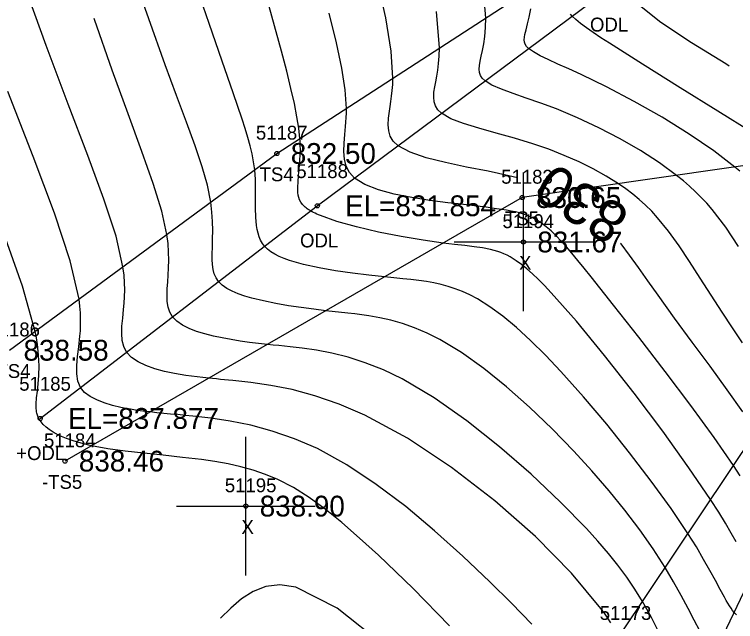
# Model space of a CAD drawing. Extents: x 1378535 to 1380697, y 997729 to 1000024.
# Drawn here: x 1380246.4 to 1380298.4, y 998266.4 to 998310.2 of the extents above; entities that cross this region are included whole.
import ezdxf

# ---------------------------------------------------------------- set-up
doc = ezdxf.new("R2010")
doc.units = 0
for name, color, linetype in [('RD_DTM_BkLn1', 7, 'Continuous'), ('RD_DTM_BkLn2', 7, 'Continuous'), ('RD_DTM_BkLn_txCode', 7, 'Continuous'), ('RD_DTM_Major1', 7, 'Continuous'), ('RD_DTM_Major1_Lbl', 7, 'Continuous'), ('RD_DTM_Minor1', 7, 'Continuous'), ('RD_EX_H2O', 7, 'Continuous'), ('RD_EX_H2O_txCode', 7, 'Continuous'), ('RD_EX_Misc', 7, 'Continuous'), ('RD_EX_Misc_txCode', 7, 'Continuous'), ('RD_EX_Road', 7, 'Continuous'), ('RD_EX_TX_H2O_ELEV', 7, 'Continuous'), ('RD_EX_TX_Misc_ELEV', 7, 'Continuous'), ('RD_SMD_Locator', 7, 'Continuous')]:
    doc.layers.add(name, color=color, linetype=linetype)

msp = doc.modelspace()

# ---------------------------------------------------------------- linework, layer by layer
at = {"layer": 'RD_DTM_BkLn1'}
msp.add_spline([(1380561.34, 997899.221), (1380543.703, 997960.783), (1380525.014, 998016.596), (1380501.317, 998075.31), (1380476.746, 998129.121), (1380448.822, 998181.196), (1380418.354, 998233.119), (1380383.215, 998285.146), (1380349.465, 998331.418), (1380310.818, 998378.028), (1380271.622, 998420.471), (1380231.531, 998459.847)], degree=3, dxfattribs=at)
at = {"layer": 'RD_DTM_BkLn2'}
for points in [[(1380246.057, 998285.989), (1380265.315, 998300.177), (1380288.403, 998315.184), (1380309.743, 998317.228), (1380300.326, 998353.976)], [(1380282.65, 998245.093), (1380290.093, 998265.542), (1380303.721, 998285.894), (1380302.73, 998299.834), (1380282.993, 998297), (1380250.044, 998277.993)]]:
    msp.add_lwpolyline(points, dxfattribs=at)
at = {"layer": 'RD_DTM_Major1'}
for points in [[(1380282.652, 998298.426), (1380282.037, 998298.576), (1380280.538, 998298.895), (1380278.986, 998299.202), (1380277.47, 998299.519), (1380276.08, 998299.866), (1380274.908, 998300.265), (1380274.044, 998300.738), (1380273.705, 998301.064), (1380273.487, 998301.425), (1380273.371, 998301.82), (1380273.335, 998302.252), (1380273.359, 998302.719), (1380273.424, 998303.224), (1380273.477, 998303.565), (1380273.532, 998303.925), (1380273.585, 998304.306), (1380273.63, 998304.712), (1380273.663, 998305.147), (1380273.678, 998305.613), (1380273.551, 998307.565), (1380273.157, 998309.966), (1380272.524, 998312.818)], [(1380297.912, 998306.486), (1380297.673, 998306.634), (1380295.185, 998308.166), (1380292.987, 998309.619), (1380291.316, 998310.948)], [(1380292.865, 998265.611), (1380292.279, 998266.752), (1380291.657, 998267.877), (1380291.112, 998268.765), (1380290.528, 998269.629), (1380289.895, 998270.483), (1380289.205, 998271.341), (1380288.449, 998272.218), (1380287.618, 998273.128), (1380285.749, 998275.043), (1380283.636, 998277.044), (1380281.359, 998279.031), (1380278.999, 998280.905), (1380276.637, 998282.567), (1380274.354, 998283.92), (1380272.986, 998284.577), (1380271.683, 998285.091), (1380270.446, 998285.484), (1380269.275, 998285.776), (1380268.171, 998285.987), (1380267.136, 998286.138), (1380266.705, 998286.191), (1380266.283, 998286.238), (1380265.868, 998286.281), (1380265.456, 998286.322), (1380265.044, 998286.363), (1380264.628, 998286.406), (1380263.984, 998286.477), (1380263.33, 998286.557), (1380262.672, 998286.649), (1380262.016, 998286.754), (1380261.369, 998286.874), (1380260.738, 998287.009), (1380260.112, 998287.167), (1380259.523, 998287.348), (1380258.984, 998287.557), (1380258.507, 998287.799), (1380258.108, 998288.076), (1380257.799, 998288.396), (1380257.6, 998288.731), (1380257.477, 998289.103), (1380257.414, 998289.51), (1380257.398, 998289.949), (1380257.413, 998290.417), (1380257.446, 998290.912), (1380257.48, 998291.407), (1380257.509, 998291.928), (1380257.523, 998292.478), (1380257.513, 998293.061), (1380257.471, 998293.679), (1380257.388, 998294.337), (1380257.015, 998296.03), (1380256.406, 998298.006), (1380255.588, 998300.321), (1380254.591, 998303.03), (1380253.444, 998306.188), (1380252.175, 998309.849), (1380252.154, 998309.916)], [(1380298.899, 998281.544), (1380297.774, 998283.138), (1380296.538, 998284.837), (1380295.252, 998286.581), (1380293.979, 998288.309), (1380292.781, 998289.961), (1380292.055, 998290.984), (1380291.377, 998291.945), (1380290.735, 998292.839), (1380290.119, 998293.664), (1380290.073, 998293.721)]]:
    msp.add_lwpolyline(points, dxfattribs=at)
at = {"layer": 'RD_DTM_Minor1'}
for points in [[(1380298.408, 998272.184), (1380298.058, 998272.805), (1380297.643, 998273.514), (1380297.152, 998274.317), (1380296.574, 998275.221), (1380295.012, 998277.52), (1380293.125, 998280.142), (1380291.053, 998282.901), (1380288.931, 998285.61), (1380286.899, 998288.083), (1380285.092, 998290.134), (1380284.608, 998290.646), (1380284.154, 998291.104), (1380283.726, 998291.511), (1380283.322, 998291.868), (1380282.937, 998292.178), (1380282.568, 998292.444), (1380282.341, 998292.59), (1380282.119, 998292.72), (1380281.898, 998292.836), (1380281.679, 998292.938), (1380281.459, 998293.028), (1380281.237, 998293.108), (1380280.706, 998293.257), (1380280.143, 998293.368), (1380279.534, 998293.455), (1380278.866, 998293.531), (1380278.122, 998293.612), (1380277.29, 998293.71), (1380275.849, 998293.917), (1380274.266, 998294.189), (1380272.638, 998294.513), (1380271.062, 998294.879), (1380269.634, 998295.276), (1380268.45, 998295.694), (1380268.316, 998295.75), (1380268.189, 998295.806), (1380268.068, 998295.863), (1380267.953, 998295.919), (1380267.845, 998295.976), (1380267.744, 998296.033), (1380267.656, 998296.086), (1380267.574, 998296.14), (1380267.498, 998296.194), (1380267.427, 998296.248), (1380267.361, 998296.302), (1380267.299, 998296.357), (1380267.154, 998296.511), (1380267.04, 998296.67), (1380266.954, 998296.834), (1380266.892, 998297.005), (1380266.851, 998297.184), (1380266.826, 998297.37), (1380266.815, 998297.739), (1380266.838, 998298.143), (1380266.88, 998298.585), (1380266.93, 998299.069), (1380266.975, 998299.599), (1380267.003, 998300.178), (1380267.005, 998300.346), (1380267.005, 998300.518), (1380267.002, 998300.695), (1380266.997, 998300.876), (1380266.987, 998301.063), (1380266.974, 998301.255), (1380266.895, 998301.995), (1380266.762, 998302.83), (1380266.574, 998303.782), (1380266.328, 998304.871), (1380266.022, 998306.119), (1380265.654, 998307.547), (1380263.173, 998316.547)], [(1380295.803, 998265.75), (1380295.391, 998266.518), (1380294.943, 998267.375), (1380294.45, 998268.305), (1380293.904, 998269.294), (1380293.296, 998270.325), (1380292.432, 998271.667), (1380291.463, 998273.043), (1380290.399, 998274.445), (1380289.248, 998275.861), (1380288.019, 998277.284), (1380286.719, 998278.702), (1380285.145, 998280.319), (1380283.518, 998281.879), (1380281.867, 998283.342), (1380280.222, 998284.67), (1380278.611, 998285.823), (1380277.065, 998286.762), (1380276.134, 998287.23), (1380275.237, 998287.61), (1380274.373, 998287.911), (1380273.538, 998288.148), (1380272.73, 998288.33), (1380271.946, 998288.47), (1380271.44, 998288.546), (1380270.937, 998288.611), (1380270.433, 998288.67), (1380268.849, 998288.841), (1380267.977, 998288.943), (1380267.07, 998289.063), (1380266.148, 998289.201), (1380265.234, 998289.36), (1380264.349, 998289.541), (1380263.516, 998289.745), (1380262.996, 998289.897), (1380262.516, 998290.063), (1380262.081, 998290.247), (1380261.698, 998290.453), (1380261.374, 998290.683), (1380261.114, 998290.941), (1380260.934, 998291.208), (1380260.806, 998291.501), (1380260.722, 998291.819), (1380260.674, 998292.161), (1380260.653, 998292.526), (1380260.651, 998292.913), (1380260.663, 998293.449), (1380260.68, 998294.021), (1380260.689, 998294.629), (1380260.679, 998295.273), (1380260.638, 998295.953), (1380260.553, 998296.668), (1380260.307, 998297.882), (1380259.93, 998299.222), (1380259.429, 998300.725), (1380258.813, 998302.428), (1380258.092, 998304.368), (1380257.274, 998306.58), (1380254.915, 998313.222)], [(1380298.589, 998293.472), (1380297.657, 998294.866), (1380296.677, 998296.145), (1380296.292, 998296.59), (1380295.897, 998297.015), (1380295.487, 998297.424), (1380295.057, 998297.822), (1380294.605, 998298.212), (1380294.124, 998298.598), (1380292.888, 998299.498), (1380291.517, 998300.382), (1380290.051, 998301.233), (1380288.527, 998302.03), (1380286.985, 998302.756), (1380285.464, 998303.39), (1380284.345, 998303.804), (1380283.29, 998304.169), (1380282.33, 998304.498), (1380281.494, 998304.805), (1380280.813, 998305.106), (1380280.317, 998305.413), (1380280.119, 998305.606), (1380279.988, 998305.81), (1380279.916, 998306.03), (1380279.892, 998306.27), (1380279.909, 998306.534), (1380279.956, 998306.825), (1380280.033, 998307.19), (1380280.125, 998307.604), (1380280.219, 998308.079), (1380280.301, 998308.625), (1380280.36, 998309.252), (1380280.382, 998309.97), (1380280.084, 998313.333)], [(1380289.388, 998266.331), (1380289.158, 998266.673), (1380288.916, 998267.018), (1380288.662, 998267.367), (1380286.542, 998269.918), (1380283.947, 998272.548), (1380281.019, 998275.129), (1380277.9, 998277.535), (1380274.734, 998279.638), (1380271.663, 998281.311), (1380269.808, 998282.107), (1380268.055, 998282.708), (1380266.407, 998283.146), (1380264.868, 998283.453), (1380263.443, 998283.663), (1380262.135, 998283.807), (1380261.835, 998283.836), (1380261.54, 998283.864), (1380261.251, 998283.89), (1380260.966, 998283.917), (1380260.685, 998283.943), (1380260.407, 998283.971), (1380259.987, 998284.015), (1380259.571, 998284.062), (1380259.159, 998284.115), (1380258.75, 998284.172), (1380258.345, 998284.237), (1380257.944, 998284.308), (1380257.213, 998284.463), (1380256.516, 998284.652), (1380255.873, 998284.879), (1380255.306, 998285.151), (1380254.836, 998285.473), (1380254.483, 998285.85), (1380254.275, 998286.252), (1380254.164, 998286.703), (1380254.129, 998287.199), (1380254.149, 998287.737), (1380254.202, 998288.312), (1380254.266, 998288.923), (1380254.307, 998289.372), (1380254.336, 998289.841), (1380254.349, 998290.334), (1380254.338, 998290.856), (1380254.298, 998291.412), (1380254.224, 998292.006), (1380253.721, 998294.209), (1380252.854, 998296.879), (1380251.686, 998300.044), (1380250.274, 998303.729), (1380248.68, 998307.961), (1380246.964, 998312.767)], [(1380298.44, 998266.904), (1380298.268, 998267.086), (1380298.156, 998267.227), (1380298.043, 998267.384), (1380297.929, 998267.557), (1380297.812, 998267.747), (1380297.691, 998267.953), (1380297.565, 998268.177), (1380297.261, 998268.734), (1380296.918, 998269.376), (1380296.523, 998270.101), (1380296.068, 998270.91), (1380295.542, 998271.801), (1380294.935, 998272.773), (1380293.716, 998274.586), (1380292.297, 998276.555), (1380290.735, 998278.602), (1380289.089, 998280.652), (1380287.417, 998282.631), (1380285.778, 998284.461), (1380284.665, 998285.632), (1380283.597, 998286.688), (1380282.574, 998287.625), (1380281.595, 998288.44), (1380280.659, 998289.131), (1380279.766, 998289.695), (1380279.223, 998289.984), (1380278.694, 998290.227), (1380278.174, 998290.429), (1380277.659, 998290.595), (1380277.146, 998290.731), (1380276.631, 998290.842), (1380276.097, 998290.936), (1380275.548, 998291.014), (1380274.979, 998291.083), (1380274.381, 998291.146), (1380273.747, 998291.208), (1380273.07, 998291.276), (1380271.952, 998291.395), (1380270.763, 998291.541), (1380269.548, 998291.718), (1380268.355, 998291.929), (1380267.229, 998292.179), (1380266.216, 998292.472), (1380265.837, 998292.609), (1380265.488, 998292.756), (1380265.171, 998292.916), (1380264.887, 998293.089), (1380264.639, 998293.279), (1380264.429, 998293.487), (1380264.268, 998293.698), (1380264.138, 998293.925), (1380264.035, 998294.169), (1380263.955, 998294.427), (1380263.895, 998294.701), (1380263.852, 998294.988), (1380263.802, 998295.592), (1380263.785, 998296.236), (1380263.784, 998296.91), (1380263.784, 998297.603), (1380263.767, 998298.303), (1380263.717, 998299), (1380263.641, 998299.571), (1380263.532, 998300.142), (1380263.392, 998300.725), (1380263.223, 998301.33), (1380263.027, 998301.968), (1380262.806, 998302.65), (1380262.161, 998304.558), (1380261.373, 998306.84), (1380260.44, 998309.541), (1380259.365, 998312.706)], [(1380298.665, 998298.908), (1380298.326, 998299.202), (1380296.811, 998300.371), (1380295.026, 998301.582), (1380293.072, 998302.786), (1380291.052, 998303.936), (1380289.071, 998304.984), (1380287.231, 998305.883), (1380286.362, 998306.28), (1380285.572, 998306.631), (1380284.873, 998306.945), (1380284.279, 998307.231), (1380283.802, 998307.497), (1380283.454, 998307.75), (1380283.312, 998307.9), (1380283.216, 998308.052), (1380283.16, 998308.21), (1380283.138, 998308.378), (1380283.147, 998308.559), (1380283.18, 998308.757), (1380283.267, 998309.104), (1380283.381, 998309.516), (1380283.503, 998310.01), (1380283.615, 998310.603)], [(1380298.69, 998276.929), (1380298.213, 998277.669), (1380296.823, 998279.69), (1380295.139, 998282.005), (1380293.286, 998284.467), (1380291.389, 998286.931), (1380289.572, 998289.251), (1380287.959, 998291.28), (1380287.462, 998291.898), (1380287.002, 998292.464), (1380286.574, 998292.979), (1380286.176, 998293.445), (1380285.801, 998293.863), (1380285.448, 998294.235), (1380285.083, 998294.589), (1380284.731, 998294.894), (1380284.389, 998295.155), (1380284.05, 998295.375), (1380283.708, 998295.56), (1380283.359, 998295.713), (1380283.09, 998295.809), (1380282.81, 998295.892), (1380282.516, 998295.965), (1380282.203, 998296.03), (1380281.87, 998296.089), (1380281.511, 998296.145), (1380280.973, 998296.222), (1380280.386, 998296.298), (1380279.753, 998296.376), (1380278.367, 998296.541), (1380277.623, 998296.631), (1380276.336, 998296.797), (1380275.033, 998296.996), (1380273.775, 998297.241), (1380272.626, 998297.548), (1380271.649, 998297.93), (1380270.907, 998298.401), (1380270.54, 998298.809), (1380270.307, 998299.268), (1380270.183, 998299.775), (1380270.143, 998300.326), (1380270.162, 998300.917), (1380270.214, 998301.545), (1380270.242, 998301.836), (1380270.269, 998302.136), (1380270.293, 998302.444), (1380270.313, 998302.763), (1380270.324, 998303.092), (1380270.326, 998303.434), (1380270.236, 998304.777), (1380269.996, 998306.339), (1380269.61, 998308.165), (1380269.081, 998310.299)], [(1380298.88, 998286.515), (1380298.136, 998287.609), (1380297.395, 998288.725), (1380296.6, 998289.962), (1380295.823, 998291.188), (1380295.057, 998292.382), (1380294.296, 998293.52), (1380293.531, 998294.579), (1380292.755, 998295.537), (1380292.327, 998296.007), (1380291.888, 998296.446), (1380291.433, 998296.859), (1380290.957, 998297.251), (1380290.455, 998297.628), (1380289.922, 998297.995), (1380289.051, 998298.537), (1380288.106, 998299.062), (1380287.095, 998299.565), (1380286.027, 998300.04), (1380284.91, 998300.481), (1380283.754, 998300.883), (1380282.426, 998301.286), (1380281.114, 998301.649), (1380279.878, 998301.992), (1380278.772, 998302.332), (1380277.854, 998302.688), (1380277.18, 998303.076), (1380276.914, 998303.331), (1380276.74, 998303.607), (1380276.645, 998303.908), (1380276.615, 998304.237), (1380276.636, 998304.596), (1380276.693, 998304.99), (1380276.759, 998305.354), (1380276.832, 998305.75), (1380276.905, 998306.186), (1380276.967, 998306.667), (1380277.012, 998307.2), (1380277.03, 998307.792), (1380276.823, 998310.42)], [(1380299.561, 998301.686), (1380297.095, 998303.221), (1380294.366, 998304.92), (1380291.667, 998306.612), (1380289.292, 998308.123), (1380288.67, 998308.527), (1380288.111, 998308.898), (1380287.619, 998309.238), (1380287.198, 998309.549), (1380286.854, 998309.832), (1380286.591, 998310.088), (1380286.473, 998310.229)], [(1380283.693, 998266.237), (1380282.226, 998267.754), (1380280.667, 998269.288), (1380278.712, 998271.141), (1380276.682, 998272.966), (1380274.598, 998274.71), (1380272.48, 998276.317), (1380270.352, 998277.73), (1380268.233, 998278.895), (1380266.59, 998279.609), (1380264.983, 998280.16), (1380263.43, 998280.574), (1380261.949, 998280.875), (1380260.555, 998281.088), (1380259.267, 998281.239), (1380258.71, 998281.295), (1380258.175, 998281.345), (1380257.659, 998281.391), (1380257.158, 998281.437), (1380256.668, 998281.484), (1380256.186, 998281.536), (1380255.827, 998281.578), (1380255.471, 998281.625), (1380255.118, 998281.676), (1380254.767, 998281.733), (1380254.42, 998281.796), (1380254.076, 998281.865), (1380253.458, 998282.012), (1380252.869, 998282.189), (1380252.329, 998282.401), (1380251.854, 998282.654), (1380251.461, 998282.953), (1380251.168, 998283.304), (1380250.971, 998283.763), (1380250.889, 998284.29), (1380250.893, 998284.881), (1380250.954, 998285.533), (1380251.04, 998286.241), (1380251.121, 998287.003), (1380251.151, 998287.399), (1380251.169, 998287.81), (1380251.172, 998288.24), (1380251.157, 998288.692), (1380251.121, 998289.169), (1380251.06, 998289.675), (1380250.426, 998292.446), (1380249.289, 998295.881), (1380247.752, 998299.955), (1380245.919, 998304.639)], [(1380277.761, 998266.12), (1380275.129, 998268.797), (1380272.627, 998271.204), (1380271.271, 998272.448), (1380269.998, 998273.556), (1380268.79, 998274.529), (1380267.631, 998275.369), (1380266.502, 998276.08), (1380265.385, 998276.664), (1380264.505, 998277.036), (1380263.616, 998277.342), (1380262.715, 998277.591), (1380261.795, 998277.793), (1380260.853, 998277.959), (1380259.883, 998278.099), (1380258.515, 998278.265), (1380257.12, 998278.415), (1380255.733, 998278.561), (1380254.389, 998278.716), (1380253.121, 998278.891), (1380251.965, 998279.101), (1380251.305, 998279.256), (1380250.705, 998279.428), (1380250.163, 998279.616), (1380249.683, 998279.82), (1380249.263, 998280.037), (1380248.904, 998280.267), (1380248.677, 998280.446), (1380248.483, 998280.633), (1380248.322, 998280.826), (1380248.192, 998281.027), (1380248.093, 998281.236), (1380248.024, 998281.452), (1380248.001, 998281.557), (1380247.985, 998281.664), (1380247.973, 998281.774), (1380247.967, 998281.886), (1380247.965, 998282.002), (1380247.967, 998282.121), (1380247.999, 998282.548), (1380248.054, 998283.027), (1380248.114, 998283.567), (1380248.162, 998284.177), (1380248.178, 998284.866), (1380248.145, 998285.642), (1380248.123, 998285.897), (1380248.093, 998286.163), (1380248.057, 998286.439), (1380248.012, 998286.727), (1380247.958, 998287.028), (1380247.895, 998287.343), (1380246.984, 998290.599), (1380245.495, 998294.805)], [(1380273.04, 998264.694), (1380269.648, 998267.4), (1380266.69, 998268.899), (1380265.529, 998269.082), (1380264.508, 998268.963), (1380263.598, 998268.602), (1380262.773, 998268.06), (1380262.004, 998267.397), (1380261.263, 998266.673)]]:
    msp.add_lwpolyline(points, dxfattribs=at)
at = {"layer": 'RD_EX_H2O'}
for points in [[(1380248.261, 998281.071), (1380268.228, 998296.405), (1380289.122, 998311.974), (1380311.808, 998314.397), (1380316.434, 998327.163)], [(1380285.637, 998243.753), (1380295.087, 998260.411), (1380306.92, 998285.241), (1380311.838, 998301.108), (1380319.154, 998324.459)]]:
    msp.add_lwpolyline(points, dxfattribs=at)
at = {"layer": 'RD_EX_Misc'}
for p, q in [((1380283.081, 998288.795), (1380283.081, 998298.795)), ((1380278.081, 998293.795), (1380288.081, 998293.795)), ((1380263.076, 998269.748), (1380263.076, 998279.748)), ((1380258.076, 998274.748), (1380268.076, 998274.748))]:
    msp.add_line(p, q, dxfattribs=at)
at = {"layer": 'RD_EX_Road'}
for points in [[(1380571.276, 997900.848), (1380553.838, 997963.229), (1380535.074, 998018.791), (1380510.809, 998079.184), (1380486.363, 998133.158), (1380458.393, 998185.941), (1380428.109, 998238.221), (1380392.689, 998291.143), (1380357.52, 998337.623), (1380319.367, 998385.164), (1380279.255, 998428.684), (1380239.596, 998468.129), (1380183.367, 998518.832)], [(1380551.892, 997897.33), (1380534.244, 997958.196), (1380514.831, 998013.467), (1380491.083, 998070.746), (1380467.518, 998124.397), (1380439.882, 998176.529), (1380409.174, 998228.123), (1380375.886, 998278.447), (1380340.748, 998326.222), (1380303.332, 998371.138), (1380263.981, 998413.97), (1380224.662, 998452.644), (1380168.713, 998504.787)]]:
    msp.add_spline(points, degree=3, dxfattribs=at)
at = {"layer": 'RD_SMD_Locator'}
for centre in [(1380265.315, 998300.177), (1380282.993, 998297), (1380268.228, 998296.405), (1380283.081, 998293.795), (1380248.261, 998281.071), (1380250.044, 998277.993), (1380263.076, 998274.748)]:
    msp.add_circle(centre, 0.15, dxfattribs=at)

# ---------------------------------------------------------------- texts
at = {"layer": 'RD_DTM_BkLn_txCode'}
for s, p in [('51187', (1380263.803, 998301.177)), ('TS4', (1380264.071, 998298.177)), ('51183', (1380281.481, 998298)), ('TS5', (1380281.749, 998295)), ('51186', (1380244.522, 998286.989)), ('+TS4', (1380244.325, 998283.989)), ('51184', (1380248.532, 998278.993)), ('-TS5', (1380248.39, 998275.993)), ('51173', (1380288.581, 998266.542))]:
    msp.add_text(s, height=1, dxfattribs=at).set_placement(p)
at = {"layer": 'RD_DTM_Major1_Lbl'}
msp.add_text('830', height=3, rotation=147.6245, dxfattribs=at).set_placement((1380290.885, 998296.007))
at = {"layer": 'RD_EX_H2O_txCode'}
for s, p in [('ODL', (1380287.878, 998308.974)), ('51188', (1380266.716, 998298.405)), ('ODL', (1380266.984, 998293.405)), ('51185', (1380246.749, 998283.071)), ('+ODL', (1380246.529, 998278.071))]:
    msp.add_text(s, height=1, dxfattribs=at).set_placement(p)
at = {"layer": 'RD_EX_Misc_txCode'}
for s, p in [('51194', (1380281.569, 998294.795)), ('X', (1380282.766, 998291.795)), ('51195', (1380261.564, 998275.748)), ('X', (1380262.761, 998272.748))]:
    msp.add_text(s, height=1, dxfattribs=at).set_placement(p)
at = {"layer": 'RD_EX_TX_H2O_ELEV'}
for s, p in [('EL=831.854', (1380270.228, 998295.655)), ('EL=837.877', (1380250.261, 998280.321))]:
    msp.add_text(s, height=1.5, dxfattribs=at).set_placement(p)
at = {"layer": 'RD_EX_TX_Misc_ELEV'}
for s, p in [('832.50', (1380266.315, 998299.427)), ('830.65', (1380283.993, 998296.25)), ('831.67', (1380284.081, 998293.045)), ('838.58', (1380247.057, 998285.239)), ('838.46', (1380251.044, 998277.243)), ('838.90', (1380264.076, 998273.998))]:
    msp.add_text(s, height=1.5, dxfattribs=at).set_placement(p)

doc.saveas('drawing.dxf')
